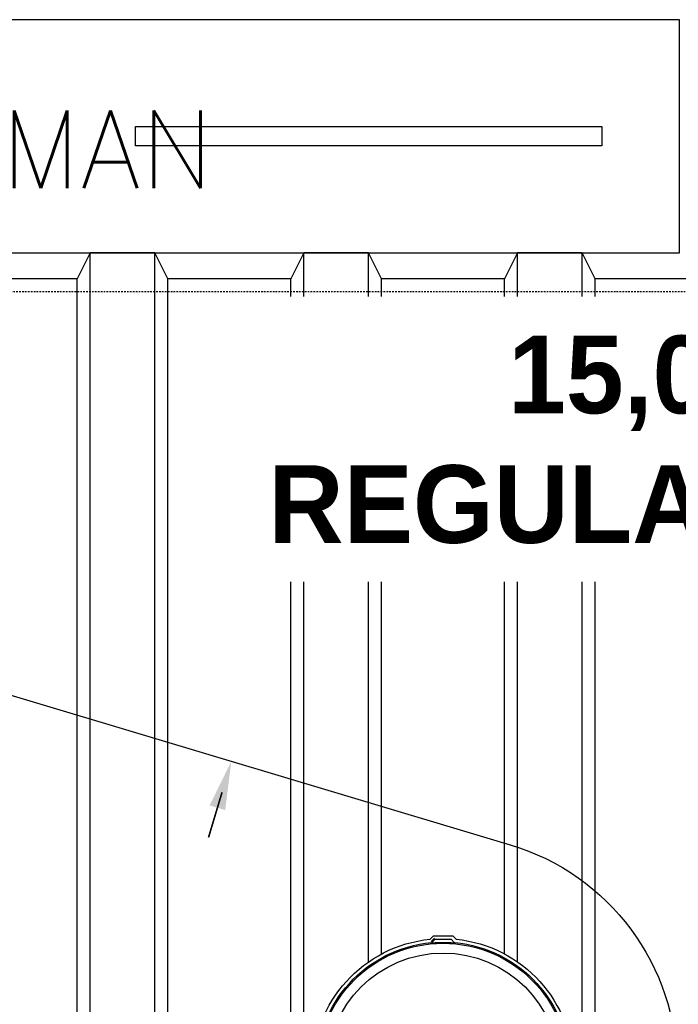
# Model space of a CAD drawing. Extents: x -169 to 6736, y -208 to 3022.
# Tile 451 of 656: x 1550 to 1601, y 1484 to 1560. Entities that reach past the tile are written whole.
import ezdxf
from ezdxf.enums import TextEntityAlignment as Align

# ---------------------------------------------------------------- set-up
doc = ezdxf.new("R2010")
doc.units = 0
doc.header["$MEASUREMENT"] = 0
doc.linetypes.add('HIDDEN3', pattern=[0.1875, 0.125, -0.0625])
for name, color, linetype in [('TANK-ANCHOR', 4, 'CONTINUOUS'), ('TANK-DESCRIPTION', 3, 'CONTINUOUS'), ('TANK-MANHOLE-COVER-18', 2, 'CONTINUOUS'), ('TANK-SLOPE', 3, 'CONTINUOUS'), ('TANK-UST', 5, 'CONTINUOUS'), ('TANK-UST-RIB', 7, 'CONTINUOUS'), ('TEXT', 3, 'CONTINUOUS')]:
    doc.layers.add(name, color=color, linetype=linetype)
doc.styles.add('BOLD', font='bold', dxfattribs={"height": 7.2})
doc.styles.add('SIMPLEX', font='simplex')

msp = doc.modelspace()

# ---------------------------------------------------------------- linework, layer by layer
at = {"layer": 'TANK-ANCHOR'}
msp.add_lwpolyline([(1600.87181, 1560.01839), (1413.62181, 1560.01839), (1413.62181, 1542.01839), (1600.87181, 1542.01839)], close=True, dxfattribs=at)
at = {"layer": 'TANK-ANCHOR', "color": 7}
msp.add_lwpolyline([(1558.87181, 1550.26839), (1558.87181, 1551.76839), (1594.87181, 1551.76839), (1594.87181, 1550.26839)], close=True, dxfattribs=at)
at = {"layer": 'TANK-MANHOLE-COVER-18', "color": 1, "linetype": 'Continuous'}
msp.add_line((1581.95457, 1489.12513), (1581.69519, 1488.86446), dxfattribs=at)
at = {"layer": 'TANK-MANHOLE-COVER-18', "color": 4, "linetype": 'Continuous'}
msp.add_lwpolyline([(1583.3107, 1468.73206), (1581.9015, 1468.73232, -0.19600928), (1581.85781, 1468.75014), (1581.60152, 1469.00085, -0.90467588), (1581.60512, 1489.03783), (1581.8615, 1489.28845, -0.19600928), (1581.9052, 1489.30626), (1583.3144, 1489.306, -0.19600928), (1583.35809, 1489.28818), (1583.61423, 1489.03762, -0.90481458), (1583.61062, 1469.00034), (1583.3544, 1468.74987, -0.19600928)], format="xyb", close=True, dxfattribs=at)
at = {"layer": 'TANK-MANHOLE-COVER-18', "color": 1, "linetype": 'Continuous'}
for points in [[(1581.77963, 1488.73156), (1581.75143, 1488.7931), (1581.99297, 1489.03456), (1583.2279, 1489.03433), (1583.46936, 1488.79279), (1583.43991, 1488.73137, 0.04265886)], [(1583.50645, 1488.77505, -0.91236254), (1583.50294, 1469.26295), (1583.46672, 1469.33821, -0.04435615), (1581.74573, 1469.33864), (1581.71082, 1469.26327, -0.9123628), (1581.71434, 1488.77537), (1581.74922, 1488.69999, -0.04435615), (1583.4702, 1488.6998)]]:
    msp.add_lwpolyline(points, format="xyb", close=True, dxfattribs=at)
at = {"layer": 'TANK-MANHOLE-COVER-18', "color": 2, "linetype": 'Continuous'}
for radius in [9.70655, 8.9505]:
    msp.add_circle((1582.60864, 1479.01916), radius, dxfattribs=at)
at = {"layer": 'TANK-SLOPE'}
msp.add_lwpolyline([(1587.79289, 1496.32826, -0.74436939), (1587.79335, 1461.71019), (1534.79806, 1445.83602, -1.34341903), (1534.79718, 1512.20103)], format="xyb", close=True, dxfattribs=at)
at = {"layer": 'TANK-SLOPE', "const_width": 0.125}
msp.add_lwpolyline([(1565.5458, 1500.38086), (1564.5011, 1496.89317)], dxfattribs=at)
at = {"layer": 'TANK-SLOPE'}
msp.add_solid([(1564.58841, 1499.36276), (1566.26316, 1502.77573), (1565.78584, 1499.00408)], dxfattribs=at)
at = {"layer": 'TANK-UST'}
msp.add_lwpolyline([(1607.35864, 1540.01839), (1594.35864, 1540.01839), (1593.35864, 1542.01839), (1588.35864, 1542.01839), (1587.35864, 1540.01839), (1577.85864, 1540.01839), (1576.85864, 1542.01839), (1571.85864, 1542.01839), (1570.85864, 1540.01839), (1561.35864, 1540.01839), (1560.35864, 1542.01839), (1555.35864, 1542.01839), (1554.35864, 1540.01839), (1544.85864, 1540.01839)], dxfattribs=at)
at = {"layer": 'TANK-UST', "color": 2, "linetype": 'HIDDEN3'}
msp.add_lwpolyline([(1488.35864, 1539.01839), (1483.86544, 1539.01839, 0.95428002), (1483.86544, 1419.01839), (1488.35864, 1419.01839), (1713.35864, 1419.01839), (1717.87135, 1419.01839, 0.95395472), (1717.87135, 1539.01839), (1713.35864, 1539.01839)], format="xyb", close=True, dxfattribs=at)
at = {"layer": 'TANK-UST-RIB'}
for p, q in [((1555.35864, 1416.01839), (1555.35864, 1542.01839)), ((1560.35864, 1416.01839), (1560.35864, 1542.01839)), ((1571.85864, 1416.01839), (1571.85864, 1542.01839)), ((1576.85864, 1487.28464), (1576.85864, 1542.01839)), ((1588.35864, 1487.28464), (1588.35864, 1542.01839)), ((1593.35864, 1416.01839), (1593.35864, 1542.01839)), ((1554.35864, 1418.01839), (1554.35864, 1540.01839)), ((1561.35864, 1418.01839), (1561.35864, 1540.01839)), ((1570.85864, 1418.01839), (1570.85864, 1540.01839)), ((1577.85864, 1487.89712), (1577.85864, 1540.01839)), ((1587.35864, 1487.89712), (1587.35864, 1540.01839)), ((1594.35864, 1418.01839), (1594.35864, 1540.01839))]:
    msp.add_line(p, q, dxfattribs=at)

# ---------------------------------------------------------------- texts
at = {"layer": 'TEXT', "style": 'SIMPLEX'}
msp.add_text('18"x8"x15\'-7" DEADMAN', height=6, dxfattribs=at).set_placement((1513.87181, 1550.01839), align=Align.MIDDLE)

# ---------------------------------------------------------------- next in the draw order: texts
at = {"layer": 'TANK-DESCRIPTION', "insert": (1569.1295, 1519.54253), "char_height": 6, "width": 95.9997625, "attachment_point": 7, "style": 'BOLD', "bg_fill": 3, "box_fill_scale": 1.5, "bg_fill_color": 256, "bg_fill_transparency": 0}
msp.add_mtext('\\pi16.27074; 15,000 GALLON \\P\\pi0.00539;REGULAR UNLEADED #1', dxfattribs=at)

doc.saveas('drawing.dxf')
